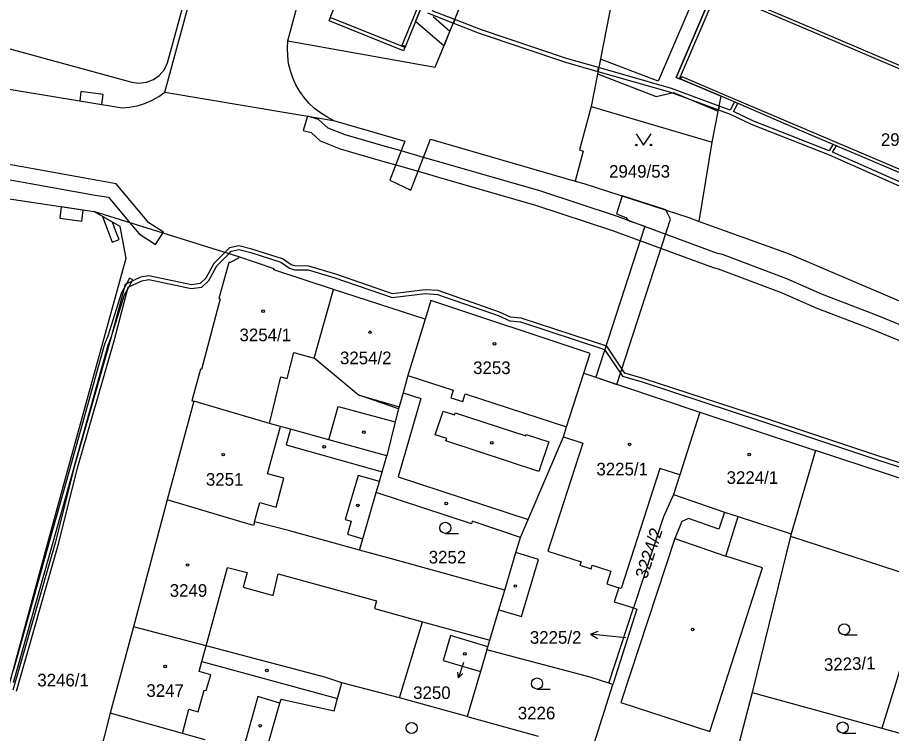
# Model space of a CAD drawing. Extents: x -756746 to -753363, y -1166406 to -1161727.
# Drawn here: x -755748.4 to -755630.5, y -1165224 to -1165127.5 of the extents above; entities that cross this region are included whole.
import ezdxf

# ---------------------------------------------------------------- set-up
doc = ezdxf.new("R2010")
doc.units = 0
for name, color, linetype in [('Hranice parcel', 7, 'Continuous'), ('Parcelní čísla', 7, 'Continuous'), ('Pop  PČ popisy', 7, 'Continuous'), ('Vnitřní kresba', 7, 'Continuous'), ('Věcná břemena k části', 7, 'Continuous'), ('Značky budov', 7, 'Continuous'), ('Značky kultur', 7, 'Continuous')]:
    doc.layers.add(name, color=color, linetype=linetype)

msp = doc.modelspace()

# ---------------------------------------------------------------- linework, layer by layer
at = {"layer": 'Hranice parcel'}
for p, q in [((-755711.96, -1165130.62), (-755689.24, -1165045.59)), ((-755656.89, -1165066.62), (-755671.06, -1165139.47)), ((-755728.56, -1165137.57), (-755705.79, -1165141.36)), ((-755654.72, -1165144.28), (-755653.53, -1165138.1)), ((-755671.06, -1165139.47), (-755654.72, -1165144.28)), ((-755656.51, -1165154.98), (-755654.72, -1165144.28)), ((-755718.58, -1165159.77), (-755738.16, -1165153.66)), ((-755693.45, -1165168.14), (-755705.81, -1165164.15)), ((-755672.06, -1165175.44), (-755656.41, -1165180.7)), ((-755724.63, -1165179.22), (-755728.24, -1165192.49)), ((-755656.41, -1165180.7), (-755659.11, -1165189.15)), ((-755656.41, -1165180.7), (-755640.79, -1165185.85)), ((-755612.25, -1165195.29), (-755640.79, -1165185.85)), ((-755728.24, -1165192.49), (-755732.79, -1165209.6)), ((-755754.95, -1165237.15), (-755744.19, -1165197.8)), ((-755644.17, -1165197.38), (-755649.32, -1165218.48)), ((-755668.67, -1165217.23), (-755665.34, -1165207.08)), ((-755732.79, -1165209.6), (-755735.93, -1165221.24)), ((-755696.91, -1165219.2), (-755704.7, -1165217.16)), ((-755670.99, -1165226.35), (-755668.13, -1165217.4)), ((-755668.13, -1165217.4), (-755668.67, -1165217.23)), ((-755687.78, -1165221.72), (-755696.91, -1165219.2)), ((-755649.32, -1165218.48), (-755651.17, -1165225.56)), ((-755649.32, -1165218.48), (-755631.87, -1165223.28)), ((-755735.93, -1165221.24), (-755739.28, -1165234.25)), ((-755687.78, -1165221.72), (-755678.22, -1165224.37)), ((-755631.87, -1165223.28), (-755626.18, -1165224.84))]:
    msp.add_line(p, q, dxfattribs=at)
for points in [[(-755711.96, -1165130.62), (-755692.08, -1165134.18), (-755660.56, -1165057.53)], [(-755728.56, -1165137.57), (-755723.53, -1165119.03), (-755722.52, -1165114.97), (-755708.36, -1165062.99)], [(-755758.91, -1165117.98), (-755760.83, -1165126.04), (-755760.61, -1165126.98), (-755760.19, -1165127.81), (-755759.59, -1165128.54), (-755758.8, -1165129.1), (-755757.26, -1165129.61), (-755733.01, -1165136.19), (-755732.05, -1165136.33), (-755731.04, -1165136.21), (-755730.07, -1165135.86), (-755729.34, -1165135.32), (-755728.62, -1165134.5), (-755728.19, -1165133.6), (-755713.35, -1165079.35)], [(-755679.78, -1165091.13), (-755696.12, -1165131.37), (-755696.18, -1165131.51), (-755696.37, -1165131.98), (-755706.41, -1165127.93), (-755706.2, -1165127.51), (-755706.15, -1165127.31), (-755689.77, -1165086.93)], [(-755650.99, -1165124.81), (-755653.75, -1165123.63), (-755653.91, -1165123.56), (-755654.37, -1165123.37), (-755659.6, -1165135.56), (-755659.14, -1165135.76), (-755658.98, -1165135.82), (-755653.53, -1165138.1)], [(-755594.96, -1165153.1), (-755593.44, -1165149.35), (-755593.9, -1165149.15), (-755594.04, -1165149.09), (-755610.76, -1165141.94), (-755623.98, -1165136.31), (-755640.42, -1165129.31), (-755650.78, -1165124.89), (-755650.99, -1165124.81)], [(-755705.79, -1165141.36), (-755706.7, -1165140.9), (-755707.57, -1165140.36), (-755708.38, -1165139.74), (-755709.12, -1165139.03), (-755709.79, -1165138.26), (-755710.37, -1165137.45), (-755710.88, -1165136.57), (-755711.3, -1165135.64), (-755711.63, -1165134.67), (-755711.86, -1165133.67), (-755711.99, -1165132.66), (-755712.03, -1165131.64), (-755711.96, -1165130.62)], [(-755769.54, -1165133.94), (-755760, -1165135.4), (-755753.16, -1165136.55), (-755743.32, -1165138.17), (-755734.31, -1165139.66)], [(-755734.31, -1165139.66), (-755733.31, -1165139.57), (-755732.33, -1165139.38), (-755732.13, -1165139.33), (-755731.18, -1165139.03), (-755730.26, -1165138.63), (-755729.38, -1165138.14), (-755728.56, -1165137.57)], [(-755599.44, -1165161.23), (-755612.47, -1165155.67), (-755629.12, -1165148.56), (-755642.31, -1165142.94), (-755653.53, -1165138.1)], [(-755671.06, -1165139.47), (-755672.62, -1165145.34), (-755672.15, -1165145.51), (-755673.2, -1165149.57)], [(-755705.79, -1165141.36), (-755696.19, -1165144.17), (-755698.22, -1165149.43), (-755695.38, -1165150.76), (-755692.72, -1165143.91), (-755673.2, -1165149.57)], [(-755770.48, -1165148.92), (-755769.36, -1165148.97), (-755738.16, -1165153.66)], [(-755673.2, -1165149.57), (-755672.05, -1165149.85), (-755657.89, -1165154.43), (-755656.51, -1165154.98)], [(-755744.19, -1165197.8), (-755741.63, -1165188.44), (-755733.8, -1165159.93), (-755734.6, -1165155.64), (-755738.16, -1165153.66)], [(-755656.51, -1165154.98), (-755644.37, -1165159.36), (-755573.39, -1165189.63)], [(-755718.58, -1165159.77), (-755718.63, -1165159.92), (-755719.76, -1165160.53), (-755719.94, -1165160.52), (-755721.26, -1165165.38), (-755721.09, -1165165.43), (-755723.62, -1165174.94), (-755723.77, -1165174.89), (-755724.9, -1165179.15), (-755724.63, -1165179.22)], [(-755705.81, -1165164.15), (-755713.86, -1165161.5), (-755713.81, -1165161.36), (-755718.58, -1165159.77)], [(-755697.03, -1165180.26), (-755702.5, -1165178.36), (-755708.43, -1165173.41), (-755705.81, -1165164.15)], [(-755672.06, -1165175.44), (-755671.21, -1165172.77), (-755692.68, -1165165.65), (-755693.45, -1165168.14)], [(-755693.45, -1165168.14), (-755695.77, -1165175.73), (-755696.43, -1165178.09), (-755696.95, -1165179.97), (-755697.03, -1165180.26)], [(-755680.61, -1165197.57), (-755679.57, -1165195.14), (-755674.8, -1165183.99), (-755674.38, -1165182.68), (-755672.06, -1165175.44)], [(-755698.6, -1165186.58), (-755706.44, -1165184.41), (-755711.6, -1165182.99), (-755712.95, -1165182.62), (-755714.46, -1165182.2), (-755724.63, -1165179.22)], [(-755697.03, -1165180.26), (-755697.51, -1165181.98), (-755698.6, -1165186.58)], [(-755640.79, -1165185.85), (-755644.1, -1165197.09), (-755644.17, -1165197.38)], [(-755700.05, -1165191.53), (-755699.61, -1165190.05), (-755699.23, -1165188.72), (-755698.6, -1165186.58)], [(-755659.11, -1165189.15), (-755661.79, -1165188.27), (-755667, -1165204.46), (-755667.34, -1165204.35), (-755667.95, -1165206.25), (-755665.34, -1165207.08)], [(-755659.11, -1165189.15), (-755659.96, -1165191.8), (-755661.3, -1165194.8), (-755665.34, -1165207.08)], [(-755702.3, -1165199.27), (-755701.86, -1165197.75), (-755700.05, -1165191.53)], [(-755680.61, -1165197.57), (-755687.1, -1165195.4), (-755687.21, -1165195.72), (-755700.05, -1165191.53)], [(-755702.3, -1165199.27), (-755711.9, -1165196.63), (-755716.47, -1165195.46), (-755716.61, -1165195.95), (-755718.43, -1165195.41), (-755728.24, -1165192.49)], [(-755682.72, -1165204.66), (-755681.22, -1165199.62), (-755680.61, -1165197.57)], [(-755644.17, -1165197.38), (-755625.69, -1165203.42), (-755627.95, -1165210.35), (-755629.95, -1165217.21), (-755631.87, -1165223.28)], [(-755682.72, -1165204.66), (-755698, -1165200.45), (-755702.3, -1165199.27)], [(-755684.72, -1165211.42), (-755683.5, -1165207.31), (-755682.72, -1165204.66)], [(-755665.34, -1165207.08), (-755664.88, -1165207.23), (-755668.13, -1165217.4)], [(-755704.7, -1165217.16), (-755706.99, -1165216.41), (-755722.97, -1165212.19), (-755732.79, -1165209.6)], [(-755696.91, -1165219.2), (-755693.79, -1165208.95), (-755684.72, -1165211.42)], [(-755685.11, -1165212.71), (-755684.98, -1165212.3), (-755684.72, -1165211.42)], [(-755685.11, -1165212.71), (-755685.98, -1165215.66), (-755687.78, -1165221.72)], [(-755668.67, -1165217.23), (-755671.2, -1165216.42), (-755685.11, -1165212.71)], [(-755715.1, -1165227.14), (-755713.03, -1165219.9), (-755712.88, -1165219.38), (-755705.74, -1165220.96), (-755705.28, -1165219.28), (-755704.7, -1165217.16)], [(-755723.13, -1165224.84), (-755726.2, -1165223.98), (-755735.93, -1165221.24)]]:
    msp.add_lwpolyline(points, dxfattribs=at)
at = {"layer": 'Pop  PČ popisy'}
for p, q in [((-755671.17, -1165210.61), (-755670.12, -1165210.21)), ((-755668.18, -1165210.92), (-755671.17, -1165210.61)), ((-755671.17, -1165210.61), (-755670.22, -1165211.21)), ((-755666.38, -1165211.11), (-755668.18, -1165210.92)), ((-755688.26, -1165214.45), (-755688.93, -1165216.51)), ((-755688.93, -1165216.51), (-755689.05, -1165215.71)), ((-755688.93, -1165216.51), (-755688.36, -1165215.93))]:
    msp.add_line(p, q, dxfattribs=at)
at = {"layer": 'Vnitřní kresba'}
for p, q in [((-755696.53, -1165131.2), (-755680.19, -1165090.96)), ((-755659.14, -1165135.76), (-755653.91, -1165123.56)), ((-755640.58, -1165129.69), (-755651.07, -1165125.23)), ((-755706.2, -1165127.51), (-755696.18, -1165131.51)), ((-755624.15, -1165136.69), (-755640.58, -1165129.69)), ((-755696.53, -1165131.2), (-755696.12, -1165131.37)), ((-755658.98, -1165135.82), (-755658.82, -1165135.44)), ((-755658.82, -1165135.44), (-755653.46, -1165137.72)), ((-755653.46, -1165137.72), (-755642.14, -1165142.55)), ((-755642.14, -1165142.55), (-755628.95, -1165148.18)), ((-755712.04, -1165176.15), (-755711.16, -1165172.63)), ((-755711.16, -1165172.63), (-755708.43, -1165173.41)), ((-755714.46, -1165182.2), (-755712.93, -1165175.93)), ((-755712.93, -1165175.93), (-755712.04, -1165176.15)), ((-755695.77, -1165175.73), (-755689.65, -1165177.71)), ((-755689.65, -1165177.71), (-755689.98, -1165178.74)), ((-755702.5, -1165178.36), (-755696.95, -1165179.97)), ((-755694.05, -1165178.86), (-755697.07, -1165189.42)), ((-755696.43, -1165178.09), (-755694.05, -1165178.86)), ((-755689.98, -1165178.74), (-755688.35, -1165179.24)), ((-755688.35, -1165179.24), (-755688.06, -1165178.23)), ((-755688.06, -1165178.23), (-755674.38, -1165182.68)), ((-755706.44, -1165184.41), (-755705.2, -1165179.91)), ((-755705.2, -1165179.91), (-755697.51, -1165181.98)), ((-755692.1, -1165183.74), (-755691.04, -1165180.55)), ((-755691.04, -1165180.55), (-755689.5, -1165181.06)), ((-755689.5, -1165181.06), (-755689.41, -1165180.77)), ((-755689.41, -1165180.77), (-755679.88, -1165183.87)), ((-755714.7, -1165189), (-755712.95, -1165182.62)), ((-755711.6, -1165182.99), (-755712.18, -1165185.11)), ((-755690.54, -1165184.25), (-755692.1, -1165183.74)), ((-755679.88, -1165183.87), (-755679.83, -1165183.69)), ((-755679.83, -1165183.69), (-755676.76, -1165184.67)), ((-755690.64, -1165184.55), (-755690.54, -1165184.25)), ((-755678.11, -1165188.69), (-755690.64, -1165184.55)), ((-755676.76, -1165184.67), (-755678.11, -1165188.69)), ((-755672.19, -1165184.85), (-755676.9, -1165199.41)), ((-755674.8, -1165183.99), (-755672.19, -1165184.85)), ((-755712.18, -1165185.11), (-755699.23, -1165188.72)), ((-755712.52, -1165189.6), (-755714.7, -1165189)), ((-755713.54, -1165193.47), (-755712.52, -1165189.6)), ((-755702.5, -1165189.21), (-755704.23, -1165195.15)), ((-755699.61, -1165190.05), (-755702.5, -1165189.21)), ((-755697.07, -1165189.42), (-755679.57, -1165195.14)), ((-755659.96, -1165191.8), (-755653.06, -1165194.17)), ((-755716.47, -1165195.46), (-755715.76, -1165192.86)), ((-755715.76, -1165192.86), (-755713.54, -1165193.47)), ((-755653.06, -1165194.17), (-755653.84, -1165196.44)), ((-755653.06, -1165194.17), (-755651.23, -1165194.77)), ((-755704.23, -1165195.15), (-755703.41, -1165195.39)), ((-755703.41, -1165195.39), (-755703.91, -1165197.15)), ((-755658.82, -1165195.43), (-755659.79, -1165197.73)), ((-755657.94, -1165195.02), (-755658.82, -1165195.43)), ((-755653.84, -1165196.44), (-755657.94, -1165195.02)), ((-755652.89, -1165200.08), (-755651.23, -1165194.77)), ((-755651.23, -1165194.77), (-755644.1, -1165197.09)), ((-755703.91, -1165197.15), (-755701.86, -1165197.75)), ((-755659.79, -1165197.73), (-755667.04, -1165219.8)), ((-755659.79, -1165197.73), (-755652.89, -1165200.08)), ((-755678.18, -1165200.53), (-755681.22, -1165199.62)), ((-755676.9, -1165199.41), (-755672.42, -1165200.84)), ((-755647.95, -1165201.68), (-755652.89, -1165200.08)), ((-755680.46, -1165208.21), (-755678.18, -1165200.53)), ((-755672.42, -1165200.84), (-755672.58, -1165201.32)), ((-755672.58, -1165201.32), (-755671.06, -1165201.8)), ((-755671.06, -1165201.8), (-755670.91, -1165201.32)), ((-755670.91, -1165201.32), (-755668.41, -1165202.12)), ((-755722.97, -1165212.19), (-755720.11, -1165201.62)), ((-755720.11, -1165201.62), (-755717.47, -1165202.28)), ((-755717.47, -1165202.28), (-755717.99, -1165204.29)), ((-755713.96, -1165205.38), (-755713.28, -1165202.49)), ((-755713.28, -1165202.49), (-755700, -1165206.13)), ((-755668.41, -1165202.12), (-755668.96, -1165203.84)), ((-755655.07, -1165223.72), (-755647.95, -1165201.68)), ((-755668.96, -1165203.84), (-755667.34, -1165204.35)), ((-755717.99, -1165204.29), (-755713.96, -1165205.38)), ((-755700, -1165206.13), (-755700.29, -1165207.17)), ((-755700.29, -1165207.17), (-755693.79, -1165208.95)), ((-755683.5, -1165207.31), (-755680.46, -1165208.21)), ((-755690.01, -1165210.81), (-755691.03, -1165214.16)), ((-755684.98, -1165212.3), (-755690.01, -1165210.81)), ((-755723.55, -1165214.31), (-755722.97, -1165212.19)), ((-755723.91, -1165215.64), (-755723.55, -1165214.31)), ((-755723.55, -1165214.31), (-755705.28, -1165219.28)), ((-755691.03, -1165214.16), (-755685.98, -1165215.66)), ((-755722.38, -1165216.07), (-755723.91, -1165215.64)), ((-755723, -1165218.21), (-755722.38, -1165216.07)), ((-755724.06, -1165221.08), (-755723.25, -1165218.14)), ((-755723.25, -1165218.14), (-755723, -1165218.21)), ((-755716.01, -1165219), (-755718.03, -1165226.3)), ((-755713.03, -1165219.9), (-755716.01, -1165219)), ((-755667.04, -1165219.8), (-755655.07, -1165223.72)), ((-755726.2, -1165223.98), (-755725.31, -1165220.74)), ((-755725.31, -1165220.74), (-755724.06, -1165221.08))]:
    msp.add_line(p, q, dxfattribs=at)
at = {"layer": 'Věcná břemena k části'}
for points in [[(-755690.67, -1165117.96), (-755694.74, -1165127.98), (-755690.9, -1165131.32), (-755690.1, -1165129.36), (-755692.35, -1165127.41)], [(-755693.12, -1165126.88), (-755689.64, -1165128.24), (-755689.45, -1165127.77), (-755692.52, -1165126.58)], [(-755628.92, -1165149.88), (-755638.49, -1165145.65), (-755637.98, -1165144.78), (-755638.45, -1165144.59), (-755638.96, -1165145.46), (-755649.26, -1165141.43), (-755651.87, -1165140.16), (-755651.26, -1165139.08), (-755651.72, -1165138.88), (-755652.33, -1165139.96), (-755653.79, -1165139.43), (-755653.88, -1165139.92), (-755652.32, -1165140.5), (-755649.46, -1165141.89), (-755638.95, -1165146), (-755629.12, -1165150.34)], [(-755609.51, -1165177.02), (-755632.7, -1165167.57), (-755639.84, -1165164.81), (-755644.67, -1165162.72), (-755653.35, -1165159.44), (-755654, -1165159.28), (-755667.51, -1165154.32), (-755677.99, -1165150.86), (-755690.65, -1165147.22), (-755693.67, -1165146.35), (-755696.7, -1165145.48), (-755698.65, -1165144.92), (-755704.26, -1165143.3), (-755706.55, -1165142.41), (-755707.84, -1165141.23), (-755709.33, -1165140.77), (-755709.89, -1165142.71), (-755708.84, -1165143.01), (-755707.63, -1165144.13), (-755704.9, -1165145.2), (-755699.21, -1165146.84), (-755697.42, -1165147.35), (-755694.4, -1165148.22), (-755691.21, -1165149.14), (-755678.57, -1165152.78), (-755668.17, -1165156.2), (-755654.58, -1165161.2), (-755653.95, -1165161.36), (-755645.43, -1165164.58), (-755640.6, -1165166.67), (-755633.44, -1165169.43), (-755610.25, -1165178.88)], [(-755750.77, -1165149.13), (-755748.16, -1165149.59), (-755746.7, -1165149.87), (-755737.94, -1165151.44), (-755736.17, -1165151.73), (-755733.28, -1165155.18), (-755732.04, -1165156.67), (-755729.82, -1165158.11), (-755728.82, -1165156.58), (-755728.73, -1165156.44), (-755730.7, -1165155.15), (-755735.11, -1165149.89), (-755737.6, -1165149.46), (-755746.34, -1165147.91), (-755747.8, -1165147.63), (-755750.43, -1165147.17)], [(-755748.57, -1165218.28), (-755742.85, -1165198.29), (-755740.37, -1165188.36), (-755735.41, -1165171.05), (-755733.5, -1165163.82), (-755731.68, -1165162.97), (-755730.71, -1165162.79), (-755724.99, -1165164.03), (-755723.58, -1165163.83), (-755722.63, -1165162.96), (-755721.57, -1165160.97), (-755719.95, -1165159.34), (-755719.6, -1165158.99), (-755718.58, -1165158.78), (-755716.95, -1165159.18), (-755712.91, -1165160.49), (-755711.74, -1165161.3), (-755711.07, -1165161.48), (-755709.24, -1165161.49), (-755705.65, -1165162.57), (-755697.92, -1165165.25), (-755693.45, -1165164.71), (-755691.8, -1165164.81), (-755683.62, -1165167.68), (-755682.04, -1165168.38), (-755680.58, -1165168.51), (-755669.28, -1165172.22), (-755666.82, -1165175.85), (-755664.06, -1165176.66), (-755648.07, -1165181.89), (-755632.7, -1165187), (-755615.62, -1165192.53)], [(-755615.46, -1165192.05), (-755632.54, -1165186.52), (-755647.91, -1165181.41), (-755663.92, -1165176.18), (-755666.5, -1165175.43), (-755668.96, -1165171.8), (-755680.48, -1165168.01), (-755681.92, -1165167.88), (-755683.44, -1165167.22), (-755691.7, -1165164.31), (-755693.47, -1165164.21), (-755697.86, -1165164.73), (-755705.49, -1165162.09), (-755709.16, -1165160.99), (-755711.01, -1165160.98), (-755711.52, -1165160.84), (-755712.69, -1165160.03), (-755716.81, -1165158.7), (-755718.58, -1165158.26), (-755719.84, -1165158.53), (-755720.49, -1165159.18), (-755721.97, -1165160.67), (-755723.03, -1165162.64), (-755723.8, -1165163.35), (-755724.97, -1165163.53)], [(-755724.97, -1165163.53), (-755730.71, -1165162.29), (-755731.84, -1165162.49), (-755733.92, -1165163.46), (-755735.89, -1165170.91), (-755740.85, -1165188.24), (-755743.33, -1165198.16), (-755749.05, -1165218.16)], [(-755748.97, -1165217.13), (-755743.62, -1165198.19), (-755741.02, -1165188.91), (-755736.22, -1165171.66), (-755735.79, -1165170.61), (-755734.01, -1165164.89), (-755733.36, -1165163.74), (-755732.88, -1165162.87), (-755733.32, -1165162.63), (-755733.8, -1165163.5), (-755734.47, -1165164.69), (-755736.27, -1165170.45), (-755736.7, -1165171.5), (-755741.5, -1165188.77), (-755744.1, -1165198.05), (-755749.04, -1165215.53)]]:
    msp.add_lwpolyline(points, dxfattribs=at)
for points in [[(-755650.34, -1165121.43), (-755649.94, -1165119.33), (-755652.67, -1165119.83), (-755656.2, -1165122.57), (-755662, -1165136.08), (-755669.82, -1165133.09), (-755670.21, -1165135.08), (-755662.27, -1165138.12), (-755659.94, -1165137.59), (-755653.92, -1165140.1), (-755653.53, -1165138.1), (-755658.98, -1165135.82), (-755659.14, -1165135.76), (-755659.6, -1165135.56), (-755654.37, -1165123.37), (-755651.75, -1165121.69)], [(-755670.14, -1165134.75), (-755670.05, -1165134.25), (-755674.37, -1165133.02), (-755685.99, -1165129.11), (-755689.45, -1165127.77), (-755689.64, -1165128.24), (-755686.17, -1165129.59), (-755674.51, -1165133.5)], [(-755660.21, -1165137.06), (-755670.05, -1165134.25), (-755670.14, -1165134.75), (-755660.37, -1165137.54), (-755653.88, -1165139.92), (-755653.79, -1165139.43)], [(-755740.03, -1165138.71), (-755737.06, -1165139.21), (-755736.87, -1165137.87), (-755739.87, -1165137.48)], [(-755660.98, -1165153.43), (-755666.86, -1165151.53), (-755667.65, -1165153.95), (-755666.36, -1165154.47), (-755666.07, -1165154.85), (-755663.81, -1165155.62), (-755670.44, -1165175.98), (-755667.6, -1165176.94), (-755660.35, -1165154.69)], [(-755742.54, -1165153), (-755742.74, -1165154.56), (-755739.77, -1165154.96), (-755739.56, -1165153.45)], [(-755735.15, -1165156.35), (-755735.63, -1165155.07), (-755736.98, -1165154.32), (-755736.09, -1165156.71), (-755735.68, -1165157.78), (-755734.74, -1165157.42)]]:
    msp.add_lwpolyline(points, close=True, dxfattribs=at)
at = {"layer": 'Značky budov'}
for centre in [(-755715.29, -1165167.07), (-755700.89, -1165169.92), (-755684.1, -1165171.48), (-755701.72, -1165183.39), (-755684.47, -1165184.82), (-755665.87, -1165185.03), (-755720.68, -1165186.42), (-755707.06, -1165185.36), (-755649.73, -1165186.39), (-755702.54, -1165193.25), (-755690.6, -1165192.99), (-755725.49, -1165201.29), (-755681.29, -1165204.12), (-755657.37, -1165209.97), (-755688.09, -1165213.25), (-755728.51, -1165214.96), (-755714.81, -1165215.51), (-755715.69, -1165222.95)]:
    msp.add_circle(centre, 0.175, dxfattribs=at)
at = {"layer": 'Značky kultur'}
for p, q in [((-755690.72, -1165197.03), (-755688.97, -1165197.03)), ((-755636.93, -1165210.71), (-755635.18, -1165210.71)), ((-755678.35, -1165218.01), (-755676.6, -1165218.01)), ((-755637.13, -1165223.94), (-755635.38, -1165223.94))]:
    msp.add_line(p, q, dxfattribs=at)
msp.add_lwpolyline([(-755664.98, -1165143.18), (-755663.98, -1165144.68), (-755662.98, -1165143.18)], dxfattribs=at)
for centre, radius in [((-755664.98, -1165144.68), 0.1), ((-755662.98, -1165144.68), 0.1), ((-755690.72, -1165196.28), 0.75), ((-755636.93, -1165209.96), 0.75), ((-755678.35, -1165217.26), 0.75), ((-755695.26, -1165223.25), 0.75), ((-755637.13, -1165223.19), 0.75)]:
    msp.add_circle(centre, radius, dxfattribs=at)

# ---------------------------------------------------------------- texts
at = {"layer": 'Parcelní čísla'}
for s, p in [('2949/28', (-755631.98, -1165144.8)), ('2949/53', (-755668.64, -1165149.08)), ('3254/1', (-755718.49, -1165171.12)), ('3254/2', (-755704.94, -1165174.22)), ('3253', (-755686.98, -1165175.55)), ('3225/1', (-755670.35, -1165189.21)), ('3224/1', (-755652.79, -1165190.35)), ('3251', (-755723.02, -1165190.6)), ('3252', (-755692.97, -1165201.08)), ('3249', (-755727.9, -1165205.57)), ('3225/2', (-755679.33, -1165211.9)), ('3246/1', (-755745.76, -1165217.65)), ('3247', (-755731.05, -1165219.06)), ('3250', (-755695.07, -1165219.35)), ('3226', (-755680.95, -1165222.09))]:
    msp.add_text(s, height=1.7, dxfattribs=at).set_placement(p)
for s, rotation, p in [('3224/2', 72, (-755663.55, -1165203.25)), ('3223/1', 2, (-755639.63, -1165215.57))]:
    msp.add_text(s, height=1.7, rotation=rotation, dxfattribs=at).set_placement(p)

doc.saveas('drawing.dxf')
